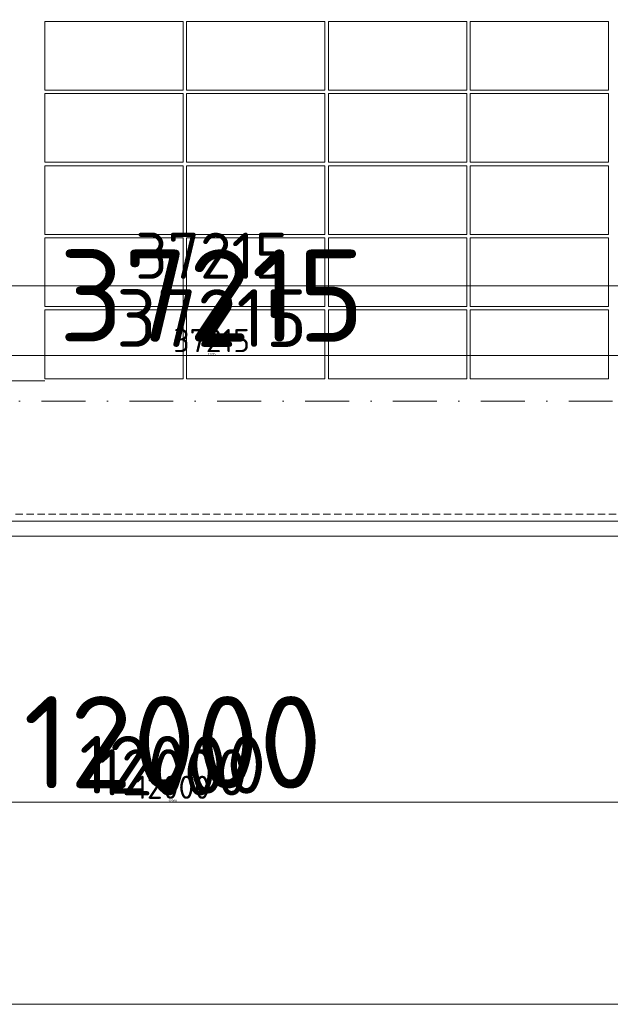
# Model space of a CAD drawing. Header units: millimetres. Extents: x -1695604 to 5289369, y -1488057 to 2187451.
# Tile 569 of 656: x 395222 to 400345, y 144775 to 153305. Entities that reach past the tile are written whole.
import ezdxf
from ezdxf import colors
from ezdxf.entities.mleader import LeaderData, LeaderLine
from ezdxf.math import Vec2, Vec3

# ---------------------------------------------------------------- set-up
doc = ezdxf.new("R2010")
doc.units = ezdxf.units.MM
for name, pattern in [('CENTERX2', [101.6, 63.5, -12.7, 12.7, -12.7]), ('DASHDOT', [25.4, 12.7, -6.35, 0, -6.35]), ('DASHED', [19.05, 12.7, -6.35]), ('HIDDEN', [9.525, 6.35, -3.175])]:
    doc.linetypes.add(name, pattern=pattern)
doc.layers.get('Defpoints').update_dxf_attribs({"color": 8})
for name, color, linetype, lineweight in [('A99_FVE', 30, 'Continuous', 5), ('A99_N_kce-pod', 7, 'DASHED', 20), ('A99_N_koty-200', 5, 'Continuous', 5), ('A99_N_koty-200 @ 1', 5, 'Continuous', 5), ('A99_N_koty-200 @ 10', 5, 'Continuous', 5), ('A99_N_koty-200 @ 100', 5, 'Continuous', 5), ('A99_N_koty-200 @ 200', 5, 'Continuous', 5), ('A99_N_koty-200 @ 250 (1)', 5, 'Continuous', 5), ('A99_N_koty-200 @ 250 (2)', 5, 'Continuous', 5), ('A99_N_koty-200 @ 400', 5, 'Continuous', 5), ('A99_N_txt-popis-50 @ 200', 240, 'Continuous', 9), ('A99_S_kce-pohl', 7, 'Continuous', 5), ('A99_S_osy', 1, 'CENTERX2', 5)]:
    doc.layers.add(name, color=color, linetype=linetype, lineweight=lineweight)
doc.styles.add('A99_kota', font='isocpeur.ttf', dxfattribs={"height": 2})
doc.styles.add('A99_popis', font='isocpeur.ttf')
doc.dimstyles.new('A99_kota_200 new', dxfattribs={"dimscale": 200, "dimtxt": 2, "dimasz": 1.2, "dimexe": 0.5, "dimexo": 1.5, "dimgap": 0.3, "dimtad": 1, "dimdec": 0, "dimzin": 3, "dimdsep": 46, "dimtxsty": 'A99_kota', "dimblk": 'ARCHTICK', "dimcen": 2.5, "dimazin": 2, "dimtfac": 0.75, "dimtdec": 0, "dimtmove": 2, "dimatfit": 0, "dimfxl": 0, "dimtolj": 1, "dimtzin": 0, "dimlwd": 5, "dimlwe": 5, "dimarcsym": 0})

# ---------------------------------------------------------------- blocks, each defined once
blk = doc.blocks.new('_ArchTick')
at = {"color": 0, "linetype": 'ByBlock', "const_width": 0.15}
blk.add_lwpolyline([(-0.5, -0.5), (0.5, 0.5)], dxfattribs=at)
blk = doc.blocks.new('*D4592')
at = {"layer": 'A99_N_koty-200', "color": 0, "linetype": 'Continuous', "lineweight": 5, "ltscale": 10, "transparency": 16777216}
for p, q in [((390550, 146925), (390550, 146475)), ((402550, 146925), (402550, 146475)), ((402550, 146525), (390550, 146525))]:
    blk.add_line(p, q, dxfattribs=at)
at = {"layer": 'Defpoints', "color": 0, "linetype": 'Continuous', "lineweight": 18, "ltscale": 10, "transparency": 16777216}
for p in [(390550, 149400), (402550, 149400), (390550, 146525)]:
    blk.add_point(p, dxfattribs=at)
at = {"layer": 'A99_N_koty-200', "color": 0, "linetype": 'Continuous', "lineweight": 5, "ltscale": 10, "transparency": 16777216, "xscale": 120, "yscale": 120, "zscale": 120, "rotation": 180}
blk.add_blockref('_ArchTick', (390550, 146525), dxfattribs=at)
at = {"layer": 'A99_N_koty-200', "color": 0, "linetype": 'Continuous', "lineweight": 5, "ltscale": 10, "transparency": 16777216, "xscale": 120, "yscale": 120, "zscale": 120}
blk.add_blockref('_ArchTick', (402550, 146525), dxfattribs=at)
at = {"layer": 'A99_N_koty-200', "color": 0, "linetype": 'Continuous', "ltscale": 10, "transparency": 16777216, "insert": (396550, 146655), "char_height": 200, "attachment_point": 5, "style": 'A99_kota'}
blk.add_mtext('\\A1;12000', dxfattribs=at)
blk = doc.blocks.new('*D4593')
at = {"layer": 'A99_N_koty-200', "color": 0, "linetype": 'Continuous', "lineweight": 5, "ltscale": 10, "transparency": 16777216}
for p, q in [((390550, 147325), (390550, 146425)), ((402550, 147325), (402550, 146425)), ((402550, 146525), (390550, 146525))]:
    blk.add_line(p, q, dxfattribs=at)
at = {"layer": 'Defpoints', "color": 0, "linetype": 'Continuous', "lineweight": 18, "ltscale": 10, "transparency": 16777216}
for p in [(390550, 149400), (402550, 149400), (390550, 146525)]:
    blk.add_point(p, dxfattribs=at)
at = {"layer": 'A99_N_koty-200', "color": 0, "linetype": 'Continuous', "lineweight": 5, "ltscale": 10, "transparency": 16777216, "xscale": 240, "yscale": 240, "zscale": 240, "rotation": 180}
blk.add_blockref('_ArchTick', (390550, 146525), dxfattribs=at)
at = {"layer": 'A99_N_koty-200', "color": 0, "linetype": 'Continuous', "lineweight": 5, "ltscale": 10, "transparency": 16777216, "xscale": 240, "yscale": 240, "zscale": 240}
blk.add_blockref('_ArchTick', (402550, 146525), dxfattribs=at)
at = {"layer": 'A99_N_koty-200', "color": 0, "linetype": 'Continuous', "ltscale": 10, "transparency": 16777216, "insert": (396550, 146785), "char_height": 400, "attachment_point": 5, "style": 'A99_kota'}
blk.add_mtext('\\A1;12000', dxfattribs=at)
blk = doc.blocks.new('*D4594')
at = {"layer": 'A99_N_koty-200', "color": 0, "linetype": 'Continuous', "lineweight": 5, "ltscale": 10, "transparency": 16777216}
for p, q in [((390550, 146529), (390550, 146524.5)), ((402550, 146525), (390550, 146525)), ((402550, 146529), (402550, 146524.5))]:
    blk.add_line(p, q, dxfattribs=at)
at = {"layer": 'Defpoints', "color": 0, "linetype": 'Continuous', "lineweight": 18, "ltscale": 10, "transparency": 16777216}
for p in [(390550, 149400), (402550, 149400), (390550, 146525)]:
    blk.add_point(p, dxfattribs=at)
at = {"layer": 'A99_N_koty-200', "color": 0, "linetype": 'Continuous', "lineweight": 5, "ltscale": 10, "transparency": 16777216, "xscale": 1.2, "yscale": 1.2, "zscale": 1.2, "rotation": 180}
blk.add_blockref('_ArchTick', (390550, 146525), dxfattribs=at)
at = {"layer": 'A99_N_koty-200', "color": 0, "linetype": 'Continuous', "lineweight": 5, "ltscale": 10, "transparency": 16777216, "xscale": 1.2, "yscale": 1.2, "zscale": 1.2}
blk.add_blockref('_ArchTick', (402550, 146525), dxfattribs=at)
at = {"layer": 'A99_N_koty-200', "color": 0, "linetype": 'Continuous', "ltscale": 10, "transparency": 16777216, "insert": (396550, 146526.3), "char_height": 2, "attachment_point": 5, "style": 'A99_kota'}
blk.add_mtext('\\A1;12000', dxfattribs=at)
blk = doc.blocks.new('*D4595')
at = {"layer": 'A99_N_koty-200', "color": 0, "linetype": 'Continuous', "lineweight": 5, "ltscale": 10, "transparency": 16777216}
for p, q in [((390550, 148125), (390550, 146325)), ((402550, 148125), (402550, 146325)), ((402550, 146525), (390550, 146525))]:
    blk.add_line(p, q, dxfattribs=at)
at = {"layer": 'Defpoints', "color": 0, "linetype": 'Continuous', "lineweight": 18, "ltscale": 10, "transparency": 16777216}
for p in [(390550, 149400), (402550, 149400), (390550, 146525)]:
    blk.add_point(p, dxfattribs=at)
at = {"layer": 'A99_N_koty-200', "color": 0, "linetype": 'Continuous', "lineweight": 5, "ltscale": 10, "transparency": 16777216, "xscale": 480, "yscale": 480, "zscale": 480, "rotation": 180}
blk.add_blockref('_ArchTick', (390550, 146525), dxfattribs=at)
at = {"layer": 'A99_N_koty-200', "color": 0, "linetype": 'Continuous', "lineweight": 5, "ltscale": 10, "transparency": 16777216, "xscale": 480, "yscale": 480, "zscale": 480}
blk.add_blockref('_ArchTick', (402550, 146525), dxfattribs=at)
at = {"layer": 'A99_N_koty-200', "color": 0, "linetype": 'Continuous', "ltscale": 10, "transparency": 16777216, "insert": (396550, 147045), "char_height": 800, "attachment_point": 5, "style": 'A99_kota'}
blk.add_mtext('\\A1;12000', dxfattribs=at)
blk = doc.blocks.new('*D4596')
at = {"layer": 'A99_N_koty-200', "color": 0, "linetype": 'Continuous', "lineweight": 5, "ltscale": 10, "transparency": 16777216}
for p, q in [((390550, 146565), (390550, 146520)), ((402550, 146565), (402550, 146520)), ((402550, 146525), (390550, 146525))]:
    blk.add_line(p, q, dxfattribs=at)
at = {"layer": 'Defpoints', "color": 0, "linetype": 'Continuous', "lineweight": 18, "ltscale": 10, "transparency": 16777216}
for p in [(390550, 149400), (402550, 149400), (390550, 146525)]:
    blk.add_point(p, dxfattribs=at)
at = {"layer": 'A99_N_koty-200', "color": 0, "linetype": 'Continuous', "lineweight": 5, "ltscale": 10, "transparency": 16777216, "xscale": 12, "yscale": 12, "zscale": 12, "rotation": 180}
blk.add_blockref('_ArchTick', (390550, 146525), dxfattribs=at)
at = {"layer": 'A99_N_koty-200', "color": 0, "linetype": 'Continuous', "lineweight": 5, "ltscale": 10, "transparency": 16777216, "xscale": 12, "yscale": 12, "zscale": 12}
blk.add_blockref('_ArchTick', (402550, 146525), dxfattribs=at)
at = {"layer": 'A99_N_koty-200', "color": 0, "linetype": 'Continuous', "ltscale": 10, "transparency": 16777216, "insert": (396550, 146538), "char_height": 20, "attachment_point": 5, "style": 'A99_kota'}
blk.add_mtext('\\A1;12000', dxfattribs=at)
blk = doc.blocks.new('*D4597')
at = {"layer": 'A99_N_koty-200', "color": 0, "linetype": 'Continuous', "lineweight": 5, "ltscale": 10, "transparency": 16777216}
for p, q in [((390550, 147525), (390550, 146400)), ((402550, 147525), (402550, 146400)), ((402550, 146525), (390550, 146525))]:
    blk.add_line(p, q, dxfattribs=at)
at = {"layer": 'Defpoints', "color": 0, "linetype": 'Continuous', "lineweight": 18, "ltscale": 10, "transparency": 16777216}
for p in [(390550, 149400), (402550, 149400), (390550, 146525)]:
    blk.add_point(p, dxfattribs=at)
at = {"layer": 'A99_N_koty-200', "color": 0, "linetype": 'Continuous', "lineweight": 5, "ltscale": 10, "transparency": 16777216, "xscale": 300, "yscale": 300, "zscale": 300, "rotation": 180}
blk.add_blockref('_ArchTick', (390550, 146525), dxfattribs=at)
at = {"layer": 'A99_N_koty-200', "color": 0, "linetype": 'Continuous', "lineweight": 5, "ltscale": 10, "transparency": 16777216, "xscale": 300, "yscale": 300, "zscale": 300}
blk.add_blockref('_ArchTick', (402550, 146525), dxfattribs=at)
at = {"layer": 'A99_N_koty-200', "color": 0, "linetype": 'Continuous', "ltscale": 10, "transparency": 16777216, "insert": (396550, 146850), "char_height": 500, "attachment_point": 5, "style": 'A99_kota'}
blk.add_mtext('\\A1;12000', dxfattribs=at)
blk = doc.blocks.new('*D4598')
at = {"layer": 'A99_N_koty-200', "color": 0, "linetype": 'Continuous', "lineweight": 5, "ltscale": 10, "transparency": 16777216}
for p, q in [((390550, 147525), (390550, 146400)), ((402550, 147525), (402550, 146400)), ((402550, 146525), (390550, 146525))]:
    blk.add_line(p, q, dxfattribs=at)
at = {"layer": 'Defpoints', "color": 0, "linetype": 'Continuous', "lineweight": 18, "ltscale": 10, "transparency": 16777216}
for p in [(390550, 149400), (402550, 149400), (390550, 146525)]:
    blk.add_point(p, dxfattribs=at)
at = {"layer": 'A99_N_koty-200', "color": 0, "linetype": 'Continuous', "lineweight": 5, "ltscale": 10, "transparency": 16777216, "xscale": 300, "yscale": 300, "zscale": 300, "rotation": 180}
blk.add_blockref('_ArchTick', (390550, 146525), dxfattribs=at)
at = {"layer": 'A99_N_koty-200', "color": 0, "linetype": 'Continuous', "lineweight": 5, "ltscale": 10, "transparency": 16777216, "xscale": 300, "yscale": 300, "zscale": 300}
blk.add_blockref('_ArchTick', (402550, 146525), dxfattribs=at)
at = {"layer": 'A99_N_koty-200', "color": 0, "linetype": 'Continuous', "ltscale": 10, "transparency": 16777216, "insert": (396550, 146850), "char_height": 500, "attachment_point": 5, "style": 'A99_kota'}
blk.add_mtext('\\A1;12000', dxfattribs=at)
blk = doc.blocks.new('*D4672')
at = {"layer": 'A99_N_koty-200', "color": 0, "linetype": 'Continuous', "lineweight": 5, "ltscale": 10, "transparency": 16777216}
for p, q in [((299400, 145175), (299400, 144725)), ((438875.5, 145175), (438875.5, 144725)), ((438875.5, 144775), (299400, 144775))]:
    blk.add_line(p, q, dxfattribs=at)
at = {"layer": 'Defpoints', "color": 0, "linetype": 'Continuous', "lineweight": 18, "ltscale": 10, "transparency": 16777216}
for p in [(299400, 148705), (438875.5, 148705), (299400, 144775)]:
    blk.add_point(p, dxfattribs=at)
at = {"layer": 'A99_N_koty-200', "color": 0, "linetype": 'Continuous', "lineweight": 5, "ltscale": 10, "transparency": 16777216, "xscale": 120, "yscale": 120, "zscale": 120, "rotation": 180}
blk.add_blockref('_ArchTick', (299400, 144775), dxfattribs=at)
at = {"layer": 'A99_N_koty-200', "color": 0, "linetype": 'Continuous', "lineweight": 5, "ltscale": 10, "transparency": 16777216, "xscale": 120, "yscale": 120, "zscale": 120}
blk.add_blockref('_ArchTick', (438875.5, 144775), dxfattribs=at)
at = {"layer": 'A99_N_koty-200', "color": 0, "linetype": 'Continuous', "ltscale": 10, "transparency": 16777216, "insert": (369137.8, 144905), "char_height": 200, "attachment_point": 5, "style": 'A99_kota'}
blk.add_mtext('\\A1;139476', dxfattribs=at)
blk = doc.blocks.new('*D4673')
at = {"layer": 'A99_N_koty-200', "color": 0, "linetype": 'Continuous', "lineweight": 5, "ltscale": 10, "transparency": 16777216}
for p, q in [((299400, 145575), (299400, 144675)), ((438875.5, 145575), (438875.5, 144675)), ((438875.5, 144775), (299400, 144775))]:
    blk.add_line(p, q, dxfattribs=at)
at = {"layer": 'Defpoints', "color": 0, "linetype": 'Continuous', "lineweight": 18, "ltscale": 10, "transparency": 16777216}
for p in [(299400, 148705), (438875.5, 148705), (299400, 144775)]:
    blk.add_point(p, dxfattribs=at)
at = {"layer": 'A99_N_koty-200', "color": 0, "linetype": 'Continuous', "lineweight": 5, "ltscale": 10, "transparency": 16777216, "xscale": 240, "yscale": 240, "zscale": 240, "rotation": 180}
blk.add_blockref('_ArchTick', (299400, 144775), dxfattribs=at)
at = {"layer": 'A99_N_koty-200', "color": 0, "linetype": 'Continuous', "lineweight": 5, "ltscale": 10, "transparency": 16777216, "xscale": 240, "yscale": 240, "zscale": 240}
blk.add_blockref('_ArchTick', (438875.5, 144775), dxfattribs=at)
at = {"layer": 'A99_N_koty-200', "color": 0, "linetype": 'Continuous', "ltscale": 10, "transparency": 16777216, "insert": (369137.8, 145035), "char_height": 400, "attachment_point": 5, "style": 'A99_kota'}
blk.add_mtext('\\A1;139476', dxfattribs=at)
blk = doc.blocks.new('*D4674')
at = {"layer": 'A99_N_koty-200', "color": 0, "linetype": 'Continuous', "lineweight": 5, "ltscale": 10, "transparency": 16777216}
for p, q in [((299400, 144779), (299400, 144774.5)), ((438875.5, 144775), (299400, 144775)), ((438875.5, 144779), (438875.5, 144774.5))]:
    blk.add_line(p, q, dxfattribs=at)
at = {"layer": 'Defpoints', "color": 0, "linetype": 'Continuous', "lineweight": 18, "ltscale": 10, "transparency": 16777216}
for p in [(299400, 148705), (438875.5, 148705), (299400, 144775)]:
    blk.add_point(p, dxfattribs=at)
at = {"layer": 'A99_N_koty-200', "color": 0, "linetype": 'Continuous', "lineweight": 5, "ltscale": 10, "transparency": 16777216, "xscale": 1.2, "yscale": 1.2, "zscale": 1.2, "rotation": 180}
blk.add_blockref('_ArchTick', (299400, 144775), dxfattribs=at)
at = {"layer": 'A99_N_koty-200', "color": 0, "linetype": 'Continuous', "lineweight": 5, "ltscale": 10, "transparency": 16777216, "xscale": 1.2, "yscale": 1.2, "zscale": 1.2}
blk.add_blockref('_ArchTick', (438875.5, 144775), dxfattribs=at)
at = {"layer": 'A99_N_koty-200', "color": 0, "linetype": 'Continuous', "ltscale": 10, "transparency": 16777216, "insert": (369137.8, 144776.3), "char_height": 2, "attachment_point": 5, "style": 'A99_kota'}
blk.add_mtext('\\A1;139476', dxfattribs=at)
blk = doc.blocks.new('*D4675')
at = {"layer": 'A99_N_koty-200', "color": 0, "linetype": 'Continuous', "lineweight": 5, "ltscale": 10, "transparency": 16777216}
for p, q in [((299400, 146375), (299400, 144575)), ((438875.5, 146375), (438875.5, 144575)), ((438875.5, 144775), (299400, 144775))]:
    blk.add_line(p, q, dxfattribs=at)
at = {"layer": 'Defpoints', "color": 0, "linetype": 'Continuous', "lineweight": 18, "ltscale": 10, "transparency": 16777216}
for p in [(299400, 148705), (438875.5, 148705), (299400, 144775)]:
    blk.add_point(p, dxfattribs=at)
at = {"layer": 'A99_N_koty-200', "color": 0, "linetype": 'Continuous', "lineweight": 5, "ltscale": 10, "transparency": 16777216, "xscale": 480, "yscale": 480, "zscale": 480, "rotation": 180}
blk.add_blockref('_ArchTick', (299400, 144775), dxfattribs=at)
at = {"layer": 'A99_N_koty-200', "color": 0, "linetype": 'Continuous', "lineweight": 5, "ltscale": 10, "transparency": 16777216, "xscale": 480, "yscale": 480, "zscale": 480}
blk.add_blockref('_ArchTick', (438875.5, 144775), dxfattribs=at)
at = {"layer": 'A99_N_koty-200', "color": 0, "linetype": 'Continuous', "ltscale": 10, "transparency": 16777216, "insert": (369137.8, 145295), "char_height": 800, "attachment_point": 5, "style": 'A99_kota'}
blk.add_mtext('\\A1;139476', dxfattribs=at)
blk = doc.blocks.new('*D4676')
at = {"layer": 'A99_N_koty-200', "color": 0, "linetype": 'Continuous', "lineweight": 5, "ltscale": 10, "transparency": 16777216}
for p, q in [((299400, 144815), (299400, 144770)), ((438875.5, 144775), (299400, 144775)), ((438875.5, 144815), (438875.5, 144770))]:
    blk.add_line(p, q, dxfattribs=at)
at = {"layer": 'Defpoints', "color": 0, "linetype": 'Continuous', "lineweight": 18, "ltscale": 10, "transparency": 16777216}
for p in [(299400, 148705), (438875.5, 148705), (299400, 144775)]:
    blk.add_point(p, dxfattribs=at)
at = {"layer": 'A99_N_koty-200', "color": 0, "linetype": 'Continuous', "lineweight": 5, "ltscale": 10, "transparency": 16777216, "xscale": 12, "yscale": 12, "zscale": 12, "rotation": 180}
blk.add_blockref('_ArchTick', (299400, 144775), dxfattribs=at)
at = {"layer": 'A99_N_koty-200', "color": 0, "linetype": 'Continuous', "lineweight": 5, "ltscale": 10, "transparency": 16777216, "xscale": 12, "yscale": 12, "zscale": 12}
blk.add_blockref('_ArchTick', (438875.5, 144775), dxfattribs=at)
at = {"layer": 'A99_N_koty-200', "color": 0, "linetype": 'Continuous', "ltscale": 10, "transparency": 16777216, "insert": (369137.8, 144788), "char_height": 20, "attachment_point": 5, "style": 'A99_kota'}
blk.add_mtext('\\A1;139476', dxfattribs=at)
blk = doc.blocks.new('*D4677')
at = {"layer": 'A99_N_koty-200', "color": 0, "linetype": 'Continuous', "lineweight": 5, "ltscale": 10, "transparency": 16777216}
for p, q in [((299400, 145775), (299400, 144650)), ((438875.5, 145775), (438875.5, 144650)), ((438875.5, 144775), (299400, 144775))]:
    blk.add_line(p, q, dxfattribs=at)
at = {"layer": 'Defpoints', "color": 0, "linetype": 'Continuous', "lineweight": 18, "ltscale": 10, "transparency": 16777216}
for p in [(299400, 148705), (438875.5, 148705), (299400, 144775)]:
    blk.add_point(p, dxfattribs=at)
at = {"layer": 'A99_N_koty-200', "color": 0, "linetype": 'Continuous', "lineweight": 5, "ltscale": 10, "transparency": 16777216, "xscale": 300, "yscale": 300, "zscale": 300, "rotation": 180}
blk.add_blockref('_ArchTick', (299400, 144775), dxfattribs=at)
at = {"layer": 'A99_N_koty-200', "color": 0, "linetype": 'Continuous', "lineweight": 5, "ltscale": 10, "transparency": 16777216, "xscale": 300, "yscale": 300, "zscale": 300}
blk.add_blockref('_ArchTick', (438875.5, 144775), dxfattribs=at)
at = {"layer": 'A99_N_koty-200', "color": 0, "linetype": 'Continuous', "ltscale": 10, "transparency": 16777216, "insert": (369137.8, 145100), "char_height": 500, "attachment_point": 5, "style": 'A99_kota'}
blk.add_mtext('\\A1;139476', dxfattribs=at)
blk = doc.blocks.new('*D4678')
at = {"layer": 'A99_N_koty-200', "color": 0, "linetype": 'Continuous', "lineweight": 5, "ltscale": 10, "transparency": 16777216}
for p, q in [((299400, 145775), (299400, 144650)), ((438875.5, 145775), (438875.5, 144650)), ((438875.5, 144775), (299400, 144775))]:
    blk.add_line(p, q, dxfattribs=at)
at = {"layer": 'Defpoints', "color": 0, "linetype": 'Continuous', "lineweight": 18, "ltscale": 10, "transparency": 16777216}
for p in [(299400, 148705), (438875.5, 148705), (299400, 144775)]:
    blk.add_point(p, dxfattribs=at)
at = {"layer": 'A99_N_koty-200', "color": 0, "linetype": 'Continuous', "lineweight": 5, "ltscale": 10, "transparency": 16777216, "xscale": 300, "yscale": 300, "zscale": 300, "rotation": 180}
blk.add_blockref('_ArchTick', (299400, 144775), dxfattribs=at)
at = {"layer": 'A99_N_koty-200', "color": 0, "linetype": 'Continuous', "lineweight": 5, "ltscale": 10, "transparency": 16777216, "xscale": 300, "yscale": 300, "zscale": 300}
blk.add_blockref('_ArchTick', (438875.5, 144775), dxfattribs=at)
at = {"layer": 'A99_N_koty-200', "color": 0, "linetype": 'Continuous', "ltscale": 10, "transparency": 16777216, "insert": (369137.8, 145100), "char_height": 500, "attachment_point": 5, "style": 'A99_kota'}
blk.add_mtext('\\A1;139476', dxfattribs=at)
blk = doc.blocks.new('*D4789')
at = {"layer": 'A99_N_koty-200', "color": 0, "linetype": 'Continuous', "lineweight": 5, "ltscale": 10, "transparency": 16777216}
for p, q in [((378280, 150200), (378280, 151100)), ((415495, 150200), (415495, 151100)), ((378280, 151000), (415495, 151000))]:
    blk.add_line(p, q, dxfattribs=at)
at = {"layer": 'Defpoints', "color": 0, "linetype": 'Continuous', "lineweight": 18, "ltscale": 10, "transparency": 16777216}
for p in [(415495, 151000), (378280, 148920), (415495, 148920)]:
    blk.add_point(p, dxfattribs=at)
at = {"layer": 'A99_N_koty-200', "color": 0, "linetype": 'Continuous', "lineweight": 5, "ltscale": 10, "transparency": 16777216, "xscale": 240, "yscale": 240, "zscale": 240, "rotation": 180}
blk.add_blockref('_ArchTick', (378280, 151000), dxfattribs=at)
at = {"layer": 'A99_N_koty-200', "color": 0, "linetype": 'Continuous', "lineweight": 5, "ltscale": 10, "transparency": 16777216, "xscale": 240, "yscale": 240, "zscale": 240}
blk.add_blockref('_ArchTick', (415495, 151000), dxfattribs=at)
at = {"layer": 'A99_N_koty-200', "color": 0, "linetype": 'Continuous', "ltscale": 10, "transparency": 16777216, "insert": (396887.5, 151260), "char_height": 400, "attachment_point": 5, "style": 'A99_kota'}
blk.add_mtext('\\A1;37215', dxfattribs=at)
blk = doc.blocks.new('*D4790')
at = {"layer": 'A99_N_koty-200', "color": 0, "linetype": 'Continuous', "lineweight": 5, "ltscale": 10, "transparency": 16777216}
for p, q in [((378280, 149995), (378280, 150445)), ((378280, 150395), (415495, 150395)), ((415495, 149995), (415495, 150445))]:
    blk.add_line(p, q, dxfattribs=at)
at = {"layer": 'Defpoints', "color": 0, "linetype": 'Continuous', "lineweight": 18, "ltscale": 10, "transparency": 16777216}
for p in [(415495, 150395), (378280, 148920), (415495, 148920)]:
    blk.add_point(p, dxfattribs=at)
at = {"layer": 'A99_N_koty-200', "color": 0, "linetype": 'Continuous', "lineweight": 5, "ltscale": 10, "transparency": 16777216, "xscale": 120, "yscale": 120, "zscale": 120, "rotation": 180}
blk.add_blockref('_ArchTick', (378280, 150395), dxfattribs=at)
at = {"layer": 'A99_N_koty-200', "color": 0, "linetype": 'Continuous', "lineweight": 5, "ltscale": 10, "transparency": 16777216, "xscale": 120, "yscale": 120, "zscale": 120}
blk.add_blockref('_ArchTick', (415495, 150395), dxfattribs=at)
at = {"layer": 'A99_N_koty-200', "color": 0, "linetype": 'Continuous', "ltscale": 10, "transparency": 16777216, "insert": (396887.5, 150525), "char_height": 200, "attachment_point": 5, "style": 'A99_kota'}
blk.add_mtext('\\A1;37215', dxfattribs=at)
blk = doc.blocks.new('*D4791')
at = {"layer": 'A99_N_koty-200', "color": 0, "linetype": 'Continuous', "lineweight": 5, "ltscale": 10, "transparency": 16777216}
for p, q in [((378280, 150391), (378280, 150395.5)), ((378280, 150395), (415495, 150395)), ((415495, 150391), (415495, 150395.5))]:
    blk.add_line(p, q, dxfattribs=at)
at = {"layer": 'Defpoints', "color": 0, "linetype": 'Continuous', "lineweight": 18, "ltscale": 10, "transparency": 16777216}
for p in [(415495, 150395), (378280, 148920), (415495, 148920)]:
    blk.add_point(p, dxfattribs=at)
at = {"layer": 'A99_N_koty-200', "color": 0, "linetype": 'Continuous', "lineweight": 5, "ltscale": 10, "transparency": 16777216, "xscale": 1.2, "yscale": 1.2, "zscale": 1.2, "rotation": 180}
blk.add_blockref('_ArchTick', (378280, 150395), dxfattribs=at)
at = {"layer": 'A99_N_koty-200', "color": 0, "linetype": 'Continuous', "lineweight": 5, "ltscale": 10, "transparency": 16777216, "xscale": 1.2, "yscale": 1.2, "zscale": 1.2}
blk.add_blockref('_ArchTick', (415495, 150395), dxfattribs=at)
at = {"layer": 'A99_N_koty-200', "color": 0, "linetype": 'Continuous', "ltscale": 10, "transparency": 16777216, "insert": (396887.5, 150396.3), "char_height": 2, "attachment_point": 5, "style": 'A99_kota'}
blk.add_mtext('\\A1;37215', dxfattribs=at)
blk = doc.blocks.new('*D4792')
at = {"layer": 'A99_N_koty-200', "color": 0, "linetype": 'Continuous', "lineweight": 5, "ltscale": 10, "transparency": 16777216}
for p, q in [((378280, 149520), (378280, 150595)), ((415495, 149520), (415495, 150595)), ((378280, 150395), (415495, 150395))]:
    blk.add_line(p, q, dxfattribs=at)
at = {"layer": 'Defpoints', "color": 0, "linetype": 'Continuous', "lineweight": 18, "ltscale": 10, "transparency": 16777216}
for p in [(415495, 150395), (378280, 148920), (415495, 148920)]:
    blk.add_point(p, dxfattribs=at)
at = {"layer": 'A99_N_koty-200', "color": 0, "linetype": 'Continuous', "lineweight": 5, "ltscale": 10, "transparency": 16777216, "xscale": 480, "yscale": 480, "zscale": 480, "rotation": 180}
blk.add_blockref('_ArchTick', (378280, 150395), dxfattribs=at)
at = {"layer": 'A99_N_koty-200', "color": 0, "linetype": 'Continuous', "lineweight": 5, "ltscale": 10, "transparency": 16777216, "xscale": 480, "yscale": 480, "zscale": 480}
blk.add_blockref('_ArchTick', (415495, 150395), dxfattribs=at)
at = {"layer": 'A99_N_koty-200', "color": 0, "linetype": 'Continuous', "ltscale": 10, "transparency": 16777216, "insert": (396887.5, 150915), "char_height": 800, "attachment_point": 5, "style": 'A99_kota'}
blk.add_mtext('\\A1;37215', dxfattribs=at)
blk = doc.blocks.new('*D4793')
at = {"layer": 'A99_N_koty-200', "color": 0, "linetype": 'Continuous', "lineweight": 5, "ltscale": 10, "transparency": 16777216}
for p, q in [((378280, 150355), (378280, 150400)), ((378280, 150395), (415495, 150395)), ((415495, 150355), (415495, 150400))]:
    blk.add_line(p, q, dxfattribs=at)
at = {"layer": 'Defpoints', "color": 0, "linetype": 'Continuous', "lineweight": 18, "ltscale": 10, "transparency": 16777216}
for p in [(415495, 150395), (378280, 148920), (415495, 148920)]:
    blk.add_point(p, dxfattribs=at)
at = {"layer": 'A99_N_koty-200', "color": 0, "linetype": 'Continuous', "lineweight": 5, "ltscale": 10, "transparency": 16777216, "xscale": 12, "yscale": 12, "zscale": 12, "rotation": 180}
blk.add_blockref('_ArchTick', (378280, 150395), dxfattribs=at)
at = {"layer": 'A99_N_koty-200', "color": 0, "linetype": 'Continuous', "lineweight": 5, "ltscale": 10, "transparency": 16777216, "xscale": 12, "yscale": 12, "zscale": 12}
blk.add_blockref('_ArchTick', (415495, 150395), dxfattribs=at)
at = {"layer": 'A99_N_koty-200', "color": 0, "linetype": 'Continuous', "ltscale": 10, "transparency": 16777216, "insert": (396887.5, 150408), "char_height": 20, "attachment_point": 5, "style": 'A99_kota'}
blk.add_mtext('\\A1;37215', dxfattribs=at)
blk = doc.blocks.new('*D4794')
at = {"layer": 'A99_N_koty-200', "color": 0, "linetype": 'Continuous', "lineweight": 5, "ltscale": 10, "transparency": 16777216}
for p, q in [((378280, 149395), (378280, 150520)), ((415495, 149395), (415495, 150520)), ((378280, 150395), (415495, 150395))]:
    blk.add_line(p, q, dxfattribs=at)
at = {"layer": 'Defpoints', "color": 0, "linetype": 'Continuous', "lineweight": 18, "ltscale": 10, "transparency": 16777216}
for p in [(415495, 150395), (378280, 148920), (415495, 148920)]:
    blk.add_point(p, dxfattribs=at)
at = {"layer": 'A99_N_koty-200', "color": 0, "linetype": 'Continuous', "lineweight": 5, "ltscale": 10, "transparency": 16777216, "xscale": 300, "yscale": 300, "zscale": 300, "rotation": 180}
blk.add_blockref('_ArchTick', (378280, 150395), dxfattribs=at)
at = {"layer": 'A99_N_koty-200', "color": 0, "linetype": 'Continuous', "lineweight": 5, "ltscale": 10, "transparency": 16777216, "xscale": 300, "yscale": 300, "zscale": 300}
blk.add_blockref('_ArchTick', (415495, 150395), dxfattribs=at)
at = {"layer": 'A99_N_koty-200', "color": 0, "linetype": 'Continuous', "ltscale": 10, "transparency": 16777216, "insert": (396887.5, 150720), "char_height": 500, "attachment_point": 5, "style": 'A99_kota'}
blk.add_mtext('\\A1;37215', dxfattribs=at)
blk = doc.blocks.new('*D4795')
at = {"layer": 'A99_N_koty-200', "color": 0, "linetype": 'Continuous', "lineweight": 5, "ltscale": 10, "transparency": 16777216}
for p, q in [((378280, 149395), (378280, 150520)), ((415495, 149395), (415495, 150520)), ((378280, 150395), (415495, 150395))]:
    blk.add_line(p, q, dxfattribs=at)
at = {"layer": 'Defpoints', "color": 0, "linetype": 'Continuous', "lineweight": 18, "ltscale": 10, "transparency": 16777216}
for p in [(415495, 150395), (378280, 148920), (415495, 148920)]:
    blk.add_point(p, dxfattribs=at)
at = {"layer": 'A99_N_koty-200', "color": 0, "linetype": 'Continuous', "lineweight": 5, "ltscale": 10, "transparency": 16777216, "xscale": 300, "yscale": 300, "zscale": 300, "rotation": 180}
blk.add_blockref('_ArchTick', (378280, 150395), dxfattribs=at)
at = {"layer": 'A99_N_koty-200', "color": 0, "linetype": 'Continuous', "lineweight": 5, "ltscale": 10, "transparency": 16777216, "xscale": 300, "yscale": 300, "zscale": 300}
blk.add_blockref('_ArchTick', (415495, 150395), dxfattribs=at)
at = {"layer": 'A99_N_koty-200', "color": 0, "linetype": 'Continuous', "ltscale": 10, "transparency": 16777216, "insert": (396887.5, 150720), "char_height": 500, "attachment_point": 5, "style": 'A99_kota'}
blk.add_mtext('\\A1;37215', dxfattribs=at)
blk = doc.blocks.new('*U5975')
at = {"layer": 'A99_N_koty-200 @ 1', "linetype": 'Continuous', "ltscale": 10}
dim = blk.add_linear_dim(base=(390550, 146525), p1=(402550, 149400), p2=(390550, 149400), angle=180, dimstyle='A99_kota_200 new', override={"dimscale": 1, "dimtix": 1, "dimtofl": 1, "dimtmove": 1, "dimatfit": 1}, dxfattribs=at)
dim.commit()
dim.dimension.update_dxf_attribs({"geometry": '*D4594', "text_midpoint": (396550, 146526.3)})
at = {"layer": 'A99_N_koty-200 @ 10', "linetype": 'Continuous', "ltscale": 10}
dim = blk.add_linear_dim(base=(390550, 146525), p1=(402550, 149400), p2=(390550, 149400), angle=180, dimstyle='A99_kota_200 new', override={"dimscale": 10, "dimtix": 1, "dimtofl": 1, "dimtmove": 1, "dimatfit": 1}, dxfattribs=at)
dim.commit()
dim.dimension.update_dxf_attribs({"geometry": '*D4596', "text_midpoint": (396550, 146538)})
at = {"layer": 'A99_N_koty-200 @ 100', "linetype": 'Continuous', "ltscale": 10}
dim = blk.add_linear_dim(base=(390550, 146525), p1=(402550, 149400), p2=(390550, 149400), angle=180, dimstyle='A99_kota_200 new', override={"dimscale": 100, "dimtix": 1, "dimtofl": 1, "dimtmove": 1, "dimatfit": 1}, dxfattribs=at)
dim.commit()
dim.dimension.update_dxf_attribs({"geometry": '*D4592', "text_midpoint": (396550, 146655)})
at = {"layer": 'A99_N_koty-200 @ 200', "linetype": 'Continuous', "ltscale": 10}
dim = blk.add_linear_dim(base=(390550, 146525), p1=(402550, 149400), p2=(390550, 149400), angle=180, dimstyle='A99_kota_200 new', override={"dimscale": 200, "dimtix": 1, "dimtofl": 1, "dimtmove": 1, "dimatfit": 1}, dxfattribs=at)
dim.commit()
dim.dimension.update_dxf_attribs({"geometry": '*D4593', "text_midpoint": (396550, 146785)})
at = {"layer": 'A99_N_koty-200 @ 250 (1)', "linetype": 'Continuous', "ltscale": 10}
dim = blk.add_linear_dim(base=(390550, 146525), p1=(402550, 149400), p2=(390550, 149400), angle=180, dimstyle='A99_kota_200 new', override={"dimscale": 250, "dimtix": 1, "dimtofl": 1, "dimtmove": 1, "dimatfit": 1}, dxfattribs=at)
dim.commit()
dim.dimension.update_dxf_attribs({"geometry": '*D4598', "text_midpoint": (396550, 146850)})
at = {"layer": 'A99_N_koty-200 @ 250 (2)', "linetype": 'Continuous', "ltscale": 10}
dim = blk.add_linear_dim(base=(390550, 146525), p1=(402550, 149400), p2=(390550, 149400), angle=180, dimstyle='A99_kota_200 new', override={"dimscale": 250, "dimtix": 1, "dimtofl": 1, "dimtmove": 1, "dimatfit": 1}, dxfattribs=at)
dim.commit()
dim.dimension.update_dxf_attribs({"geometry": '*D4597', "text_midpoint": (396550, 146850)})
at = {"layer": 'A99_N_koty-200 @ 400', "linetype": 'Continuous', "ltscale": 10}
dim = blk.add_linear_dim(base=(390550, 146525), p1=(402550, 149400), p2=(390550, 149400), angle=180, dimstyle='A99_kota_200 new', override={"dimscale": 400, "dimtix": 1, "dimtofl": 1, "dimtmove": 1, "dimatfit": 1}, dxfattribs=at)
dim.commit()
dim.dimension.update_dxf_attribs({"geometry": '*D4595', "text_midpoint": (396550, 147045)})
blk = doc.blocks.new('*U5985')
at = {"layer": 'A99_N_koty-200 @ 1', "linetype": 'Continuous', "ltscale": 10}
dim = blk.add_linear_dim(base=(299400, 144775), p1=(438875.5457, 148705), p2=(299400, 148705), angle=180, dimstyle='A99_kota_200 new', override={"dimscale": 1, "dimtix": 1, "dimtofl": 1, "dimtmove": 1, "dimatfit": 1}, dxfattribs=at)
dim.commit()
dim.dimension.update_dxf_attribs({"geometry": '*D4674', "text_midpoint": (369137.7728, 144776.3)})
at = {"layer": 'A99_N_koty-200 @ 10', "linetype": 'Continuous', "ltscale": 10}
dim = blk.add_linear_dim(base=(299400, 144775), p1=(438875.5457, 148705), p2=(299400, 148705), angle=180, dimstyle='A99_kota_200 new', override={"dimscale": 10, "dimtix": 1, "dimtofl": 1, "dimtmove": 1, "dimatfit": 1}, dxfattribs=at)
dim.commit()
dim.dimension.update_dxf_attribs({"geometry": '*D4676', "text_midpoint": (369137.7728, 144788)})
at = {"layer": 'A99_N_koty-200 @ 100', "linetype": 'Continuous', "ltscale": 10}
dim = blk.add_linear_dim(base=(299400, 144775), p1=(438875.5457, 148705), p2=(299400, 148705), angle=180, dimstyle='A99_kota_200 new', override={"dimscale": 100, "dimtix": 1, "dimtofl": 1, "dimtmove": 1, "dimatfit": 1}, dxfattribs=at)
dim.commit()
dim.dimension.update_dxf_attribs({"geometry": '*D4672', "text_midpoint": (369137.7728, 144905)})
at = {"layer": 'A99_N_koty-200 @ 200', "linetype": 'Continuous', "ltscale": 10}
dim = blk.add_linear_dim(base=(299400, 144775), p1=(438875.5457, 148705), p2=(299400, 148705), angle=180, dimstyle='A99_kota_200 new', override={"dimscale": 200, "dimtix": 1, "dimtofl": 1, "dimtmove": 1, "dimatfit": 1}, dxfattribs=at)
dim.commit()
dim.dimension.update_dxf_attribs({"geometry": '*D4673', "text_midpoint": (369137.7728, 145035)})
at = {"layer": 'A99_N_koty-200 @ 250 (1)', "linetype": 'Continuous', "ltscale": 10}
dim = blk.add_linear_dim(base=(299400, 144775), p1=(438875.5457, 148705), p2=(299400, 148705), angle=180, dimstyle='A99_kota_200 new', override={"dimscale": 250, "dimtix": 1, "dimtofl": 1, "dimtmove": 1, "dimatfit": 1}, dxfattribs=at)
dim.commit()
dim.dimension.update_dxf_attribs({"geometry": '*D4678', "text_midpoint": (369137.7728, 145100)})
at = {"layer": 'A99_N_koty-200 @ 250 (2)', "linetype": 'Continuous', "ltscale": 10}
dim = blk.add_linear_dim(base=(299400, 144775), p1=(438875.5457, 148705), p2=(299400, 148705), angle=180, dimstyle='A99_kota_200 new', override={"dimscale": 250, "dimtix": 1, "dimtofl": 1, "dimtmove": 1, "dimatfit": 1}, dxfattribs=at)
dim.commit()
dim.dimension.update_dxf_attribs({"geometry": '*D4677', "text_midpoint": (369137.7728, 145100)})
at = {"layer": 'A99_N_koty-200 @ 400', "linetype": 'Continuous', "ltscale": 10}
dim = blk.add_linear_dim(base=(299400, 144775), p1=(438875.5457, 148705), p2=(299400, 148705), angle=180, dimstyle='A99_kota_200 new', override={"dimscale": 400, "dimtix": 1, "dimtofl": 1, "dimtmove": 1, "dimatfit": 1}, dxfattribs=at)
dim.commit()
dim.dimension.update_dxf_attribs({"geometry": '*D4675', "text_midpoint": (369137.7728, 145295)})
blk = doc.blocks.new('*U6019')
at = {"layer": 'A99_N_koty-200 @ 1', "linetype": 'Continuous', "ltscale": 10}
dim = blk.add_linear_dim(base=(415495, 150395), p1=(378280, 148920), p2=(415495, 148920), dimstyle='A99_kota_200 new', override={"dimscale": 1, "dimtix": 1, "dimtofl": 1, "dimtmove": 2, "dimatfit": 3}, dxfattribs=at)
dim.commit()
dim.dimension.update_dxf_attribs({"geometry": '*D4791', "text_midpoint": (396887.5, 150396.3)})
at = {"layer": 'A99_N_koty-200 @ 10', "linetype": 'Continuous', "ltscale": 10}
dim = blk.add_linear_dim(base=(415495, 150395), p1=(378280, 148920), p2=(415495, 148920), dimstyle='A99_kota_200 new', override={"dimscale": 10, "dimtix": 1, "dimtofl": 1, "dimtmove": 2, "dimatfit": 3}, dxfattribs=at)
dim.commit()
dim.dimension.update_dxf_attribs({"geometry": '*D4793', "text_midpoint": (396887.5, 150408)})
at = {"layer": 'A99_N_koty-200 @ 100', "linetype": 'Continuous', "ltscale": 10}
dim = blk.add_linear_dim(base=(415495, 150395), p1=(378280, 148920), p2=(415495, 148920), dimstyle='A99_kota_200 new', override={"dimscale": 100, "dimtix": 1, "dimtofl": 1, "dimtmove": 2, "dimatfit": 3}, dxfattribs=at)
dim.commit()
dim.dimension.update_dxf_attribs({"geometry": '*D4790', "text_midpoint": (396887.5, 150525)})
at = {"layer": 'A99_N_koty-200 @ 200', "linetype": 'Continuous', "ltscale": 10}
dim = blk.add_linear_dim(base=(415495, 151000), p1=(378280, 148920), p2=(415495, 148920), dimstyle='A99_kota_200 new', override={"dimscale": 200, "dimtix": 1, "dimtofl": 1, "dimtmove": 2, "dimatfit": 3}, dxfattribs=at)
dim.commit()
dim.dimension.update_dxf_attribs({"geometry": '*D4789', "text_midpoint": (396887.5, 151260)})
at = {"layer": 'A99_N_koty-200 @ 250 (1)', "linetype": 'Continuous', "ltscale": 10}
dim = blk.add_linear_dim(base=(415495, 150395), p1=(378280, 148920), p2=(415495, 148920), dimstyle='A99_kota_200 new', override={"dimscale": 250, "dimtix": 1, "dimtofl": 1, "dimtmove": 2, "dimatfit": 3}, dxfattribs=at)
dim.commit()
dim.dimension.update_dxf_attribs({"geometry": '*D4795', "text_midpoint": (396887.5, 150720)})
at = {"layer": 'A99_N_koty-200 @ 250 (2)', "linetype": 'Continuous', "ltscale": 10}
dim = blk.add_linear_dim(base=(415495, 150395), p1=(378280, 148920), p2=(415495, 148920), dimstyle='A99_kota_200 new', override={"dimscale": 250, "dimtix": 1, "dimtofl": 1, "dimtmove": 2, "dimatfit": 3}, dxfattribs=at)
dim.commit()
dim.dimension.update_dxf_attribs({"geometry": '*D4794', "text_midpoint": (396887.5, 150720)})
at = {"layer": 'A99_N_koty-200 @ 400', "linetype": 'Continuous', "ltscale": 10}
dim = blk.add_linear_dim(base=(415495, 150395), p1=(378280, 148920), p2=(415495, 148920), dimstyle='A99_kota_200 new', override={"dimscale": 400, "dimtix": 1, "dimtofl": 1, "dimtmove": 2, "dimatfit": 3}, dxfattribs=at)
dim.commit()
dim.dimension.update_dxf_attribs({"geometry": '*D4792', "text_midpoint": (396887.5, 150915)})

msp = doc.modelspace()

# ---------------------------------------------------------------- linework, layer by layer
at = {"layer": 'A99_FVE', "lineweight": 5, "ltscale": 2}
for points in [[(395440, 152695), (395440, 153290), (396640, 153290), (396640, 152695)], [(396670, 152695), (396670, 153290), (397870, 153290), (397870, 152695)], [(397900, 152695), (397900, 153290), (399100, 153290), (399100, 152695)], [(399130, 152695), (399130, 153290), (400330, 153290), (400330, 152695)], [(395440, 152070), (395440, 152665), (396640, 152665), (396640, 152070)], [(396670, 152070), (396670, 152665), (397870, 152665), (397870, 152070)], [(397900, 152070), (397900, 152665), (399100, 152665), (399100, 152070)], [(399130, 152070), (399130, 152665), (400330, 152665), (400330, 152070)], [(395440, 151445), (395440, 152040), (396640, 152040), (396640, 151445)], [(396670, 151445), (396670, 152040), (397870, 152040), (397870, 151445)], [(397900, 151445), (397900, 152040), (399100, 152040), (399100, 151445)], [(399130, 151445), (399130, 152040), (400330, 152040), (400330, 151445)], [(395440, 150820), (395440, 151415), (396640, 151415), (396640, 150820)], [(396670, 150820), (396670, 151415), (397870, 151415), (397870, 150820)], [(397900, 150820), (397900, 151415), (399100, 151415), (399100, 150820)], [(399130, 150820), (399130, 151415), (400330, 151415), (400330, 150820)], [(395440, 150195), (395440, 150790), (396640, 150790), (396640, 150195)], [(396670, 150195), (396670, 150790), (397870, 150790), (397870, 150195)], [(397900, 150195), (397900, 150790), (399100, 150790), (399100, 150195)], [(399130, 150195), (399130, 150790), (400330, 150790), (400330, 150195)]]:
    msp.add_lwpolyline(points, close=True, dxfattribs=at)
msp.add_lwpolyline([(395440, 150175), (395040, 150175), (395040, 150115)], dxfattribs=at)
at = {"layer": 'A99_N_kce-pod', "linetype": 'HIDDEN', "lineweight": 5, "ltscale": 10}
msp.add_lwpolyline([(438875.5, 149020), (299400, 149020)], dxfattribs=at)
at = {"layer": 'A99_S_kce-pohl', "linetype": 'Continuous', "ltscale": 25}
msp.add_lwpolyline([(307330, 174440), (299400, 174440), (299400, 148960), (438875.5, 148960), (438875.5, 176350)], dxfattribs=at)
at = {"layer": 'A99_S_kce-pohl', "linetype": 'Continuous'}
msp.add_lwpolyline([(438875.5, 148830), (299400, 148830)], dxfattribs=at)
at = {"layer": 'A99_S_osy', "linetype": 'DASHDOT', "lineweight": 5, "ltscale": 30}
msp.add_lwpolyline([(452950, 150000), (297355, 150000)], dxfattribs=at)

# ---------------------------------------------------------------- block references
at = {"layer": 'A99_N_koty-200', "color": 3, "linetype": 'Continuous', "lineweight": 18}
for name in ['*U6019', '*U5975', '*U5985']:
    msp.add_blockref(name, (0, 0), dxfattribs=at)

# ---------------------------------------------------------------- leaders
at = {"layer": 'A99_N_txt-popis-50 @ 200', "lineweight": 9}
ml = msp.add_multileader_mtext('Standard', dxfattribs=at)
ml.set_content('\\A1;{\\fISOCPEUR|b1|i0|c238|p34;\\C256;ocelový nosník}', color=1, style='A99_popis')
ml.set_leader_properties(color=256, linetype='ByLayer', lineweight=-1)
ml.build(insert=Vec2(0, 0))
ml.multileader.update_dxf_attribs({"dogleg_length": 200, "arrow_head_size": 300, "scale": 200})
ctx = ml.context
ctx.base_point, ctx.scale, ctx.char_height, ctx.arrow_head_size, ctx.landing_gap_size, ctx.plane_origin = Vec3(21517.5, 152275), 200, 400, 300, 1000, Vec3(20965, 145696.7)
notes = []
notes.append((ctx, [(0, (1, 1, 0), (20717.5, 152275), (1, 0), 800, [(0, [(20720, 150347.5)], 0, [])])]))
ctx.mtext.insert, ctx.mtext.width, ctx.mtext.defined_height, ctx.mtext.flow_direction = Vec3(22517.5, 152533.2), 3664.376, 670, 5
for ctx, leaders in notes:
    for number, flags, end, landing, length, lines in leaders:
        leader = LeaderData()
        leader.index, (leader.has_last_leader_line, leader.has_dogleg_vector, leader.attachment_direction) = number, flags
        leader.last_leader_point, leader.dogleg_vector, leader.dogleg_length = Vec3(end), Vec3(landing), length
        for number, points, colour, breaks in lines:
            line = LeaderLine()
            line.index, line.vertices, line.color, line.breaks = number, Vec3.list(points), colors.encode_raw_color(colour), breaks
            leader.lines.append(line)
        ctx.leaders.append(leader)

doc.saveas('drawing.dxf')
